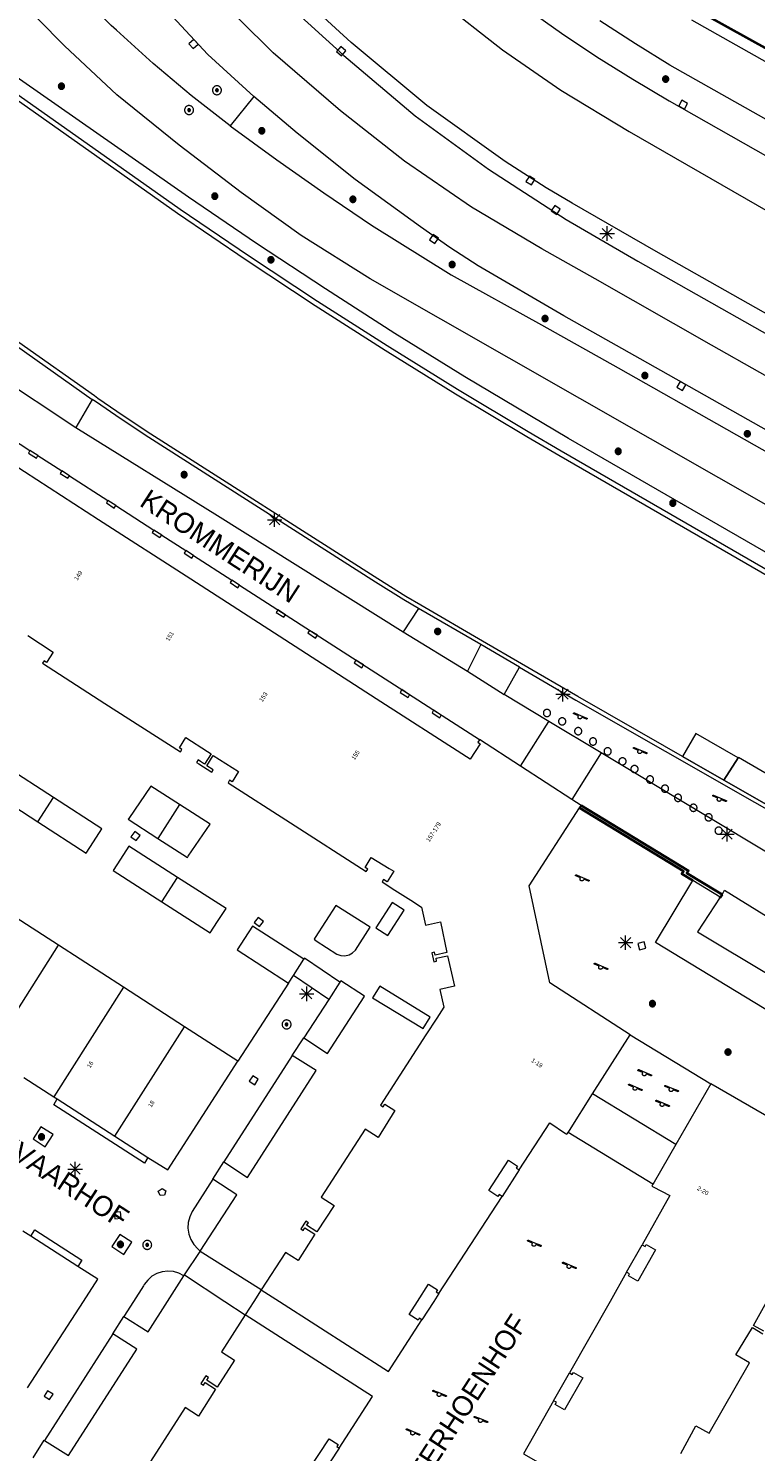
# Model space of a CAD drawing. Header units: metres. Extents: x 135779 to 137489, y 452643 to 455118.
# Tile 479 of 489: x 137229 to 137279, y 454590 to 454688. Entities that reach past the tile are written whole.
import ezdxf
from ezdxf.enums import TextEntityAlignment as Align

# ---------------------------------------------------------------- set-up
doc = ezdxf.new("R2010")
doc.units = ezdxf.units.M
doc.linetypes.add('DGN_Style_3', pattern=[78.572352, 56.123108, -22.449243])
for name, color, linetype, lineweight in [('KTop_BTD_Groenvoorziening', 62, 'Continuous', 13), ('KTop_BTD_Groenvoorziening_gras- en kruidachtigen', 62, 'Continuous', 13), ('KTop_KWD_Steiger', 40, 'Continuous', 13), ('KTop_NAR_Huisnummer (t)', 7, 'Continuous', 13), ('KTop_NAR_Huisnummer tijdelijk (t)', 7, 'Continuous', 13), ('KTop_ORL_Weg_Straatnaam (t)', 7, 'Continuous', 13), ('KTop_OTD_Open verharding', 15, 'Continuous', 13), ('KTop_PAL_Afsluitpaal', 222, 'Continuous', 13), ('KTop_PAL_Lichtmast', 40, 'Continuous', 13), ('KTop_PND_Grondvlaksituatie van BAG-pand [tachy]', 1, 'Continuous', 13), ('KTop_PND_Pandscheiding', 40, 'Continuous', 13), ('KTop_PUT_Brandkraan of -put', 1, 'Continuous', 13), ('KTop_PUT_Inspectie- of rioolput', 15, 'Continuous', 13), ('KTop_PUT_Kolk', 15, 'Continuous', 13), ('KTop_SHD_Kademuur', 16, 'Continuous', 13), ('KTop_SHD_Muur (l)', 15, 'Continuous', 40), ('KTop_STM_Speelvoorziening', 40, 'Continuous', 13), ('KTop_VGO_Boom', 92, 'Continuous', 13), ('KTop_VGO_Haag (l)', 92, 'DGN_Style_3', 40), ('KTop_WGD_Fietspad', 40, 'Continuous', 13), ('KTop_WGD_Rijbaan_Lokale weg', 251, 'Continuous', 13), ('KTop_WGD_Rijbaan_Lokale weg_OV-strook', 251, 'Continuous', 13), ('KTop_WGD_Rijbaan_Lokale weg_verkeersdrempel', 40, 'Continuous', 13), ('KTop_WGD_Voetpad', 251, 'Continuous', 13), ('KTop_WGD_Voetpad op trap', 251, 'Continuous', 13), ('KTop_WGD_Voetpad_bushalte', 251, 'Continuous', 13)]:
    doc.layers.add(name, color=color, linetype=linetype, lineweight=lineweight)
doc.styles.add('Style-ROVU', font='ROVU.shx')
doc.styles.add('Style-ROVUCURSIEF', font='ROVUCURSIEF.shx')

# ---------------------------------------------------------------- blocks, each defined once
blk = doc.blocks.new('PAL_Lichtmast')
at = {"layer": 'KTop_PAL_Lichtmast'}
for p, q in [((-0.354, -0.354), (0.354, 0.354)), ((0.354, -0.354), (-0.354, 0.354)), ((0, -0.5), (0, 0.5)), ((-0.5, 0), (0.5, 0))]:
    blk.add_line(p, q, dxfattribs=at)
blk = doc.blocks.new('PAL_Afsluitpaal')
at = {"layer": 'KTop_PAL_Afsluitpaal', "flags": 128}
blk.add_lwpolyline([(0.25, 0), (0.249, 0.026), (0.245, 0.052), (0.238, 0.077), (0.228, 0.102), (0.217, 0.125), (0.202, 0.147), (0.186, 0.167), (0.167, 0.186), (0.147, 0.202), (0.125, 0.217), (0.102, 0.228), (0.077, 0.238), (0.052, 0.245), (0.026, 0.249), (0, 0.25), (-0.026, 0.249), (-0.052, 0.245), (-0.077, 0.238), (-0.102, 0.228), (-0.125, 0.217), (-0.147, 0.202), (-0.167, 0.186), (-0.186, 0.167), (-0.202, 0.147), (-0.217, 0.125), (-0.228, 0.102), (-0.238, 0.077), (-0.245, 0.052), (-0.249, 0.026), (-0.25, 0), (-0.249, -0.026), (-0.245, -0.052), (-0.238, -0.077), (-0.228, -0.102), (-0.217, -0.125), (-0.202, -0.147), (-0.186, -0.167), (-0.167, -0.186), (-0.147, -0.202), (-0.125, -0.217), (-0.102, -0.228), (-0.077, -0.238), (-0.052, -0.245), (-0.026, -0.249), (0, -0.25), (0.026, -0.249), (0.052, -0.245), (0.077, -0.238), (0.102, -0.228), (0.125, -0.217), (0.147, -0.202), (0.167, -0.186), (0.186, -0.167), (0.202, -0.147), (0.217, -0.125), (0.228, -0.102), (0.238, -0.077), (0.245, -0.052), (0.249, -0.026), (0.25, 0)], dxfattribs=at)
blk = doc.blocks.new('PUT_Kolk')
at = {"layer": 'KTop_PUT_Kolk', "flags": 128}
blk.add_lwpolyline([(0.225, -0.225), (0.225, 0.225), (-0.225, 0.225), (-0.225, -0.225), (0.225, -0.225)], dxfattribs=at)
blk = doc.blocks.new('PUT_Brandkraan_of_-put')
at = {"layer": 'KTop_PUT_Brandkraan of -put'}
for p, q in [((-0.25, 0.034), (0, 0.25)), ((-0.158, -0.25), (-0.25, 0.034)), ((0, 0.25), (0.25, 0.033)), ((0.25, 0.033), (0.158, -0.25)), ((0.158, -0.25), (-0.158, -0.25))]:
    blk.add_line(p, q, dxfattribs=at)
blk = doc.blocks.new('PUT_Inspectie-_of_rioolput')
at = {"layer": 'KTop_PUT_Inspectie- of rioolput', "flags": 128}
for points in [[(0.31, 0), (0.308, 0.032), (0.303, 0.064), (0.294, 0.095), (0.283, 0.126), (0.268, 0.155), (0.25, 0.182), (0.23, 0.207), (0.207, 0.23), (0.182, 0.25), (0.154, 0.268), (0.126, 0.283), (0.095, 0.294), (0.064, 0.303), (0.032, 0.308), (0, 0.309), (-0.032, 0.308), (-0.064, 0.303), (-0.096, 0.294), (-0.126, 0.283), (-0.155, 0.268), (-0.182, 0.25), (-0.207, 0.23), (-0.23, 0.207), (-0.25, 0.182), (-0.268, 0.154), (-0.283, 0.126), (-0.294, 0.095), (-0.303, 0.064), (-0.308, 0.032), (-0.309, 0), (-0.308, -0.032), (-0.303, -0.064), (-0.294, -0.096), (-0.283, -0.126), (-0.268, -0.155), (-0.25, -0.182), (-0.23, -0.207), (-0.207, -0.23), (-0.182, -0.25), (-0.155, -0.268), (-0.126, -0.283), (-0.096, -0.294), (-0.064, -0.303), (-0.032, -0.308), (0, -0.309), (0.032, -0.308), (0.064, -0.303), (0.095, -0.294), (0.126, -0.283), (0.155, -0.268), (0.182, -0.25), (0.207, -0.23), (0.23, -0.207), (0.25, -0.182), (0.268, -0.155), (0.283, -0.126), (0.294, -0.096), (0.303, -0.064), (0.308, -0.032), (0.31, 0)], [(0.095, 0), (0.094, 0.009), (0.092, 0.019), (0.09, 0.029), (0.086, 0.038), (0.082, 0.047), (0.076, 0.055), (0.07, 0.063), (0.063, 0.07), (0.055, 0.076), (0.047, 0.082), (0.038, 0.086), (0.029, 0.09), (0.019, 0.092), (0.009, 0.094), (0, 0.094), (-0.01, 0.094), (-0.02, 0.092), (-0.029, 0.09), (-0.039, 0.086), (-0.048, 0.082), (-0.056, 0.076), (-0.064, 0.07), (-0.071, 0.063), (-0.077, 0.055), (-0.082, 0.047), (-0.087, 0.038), (-0.09, 0.029), (-0.093, 0.019), (-0.094, 0.009), (-0.095, 0), (-0.094, -0.01), (-0.093, -0.02), (-0.09, -0.029), (-0.087, -0.039), (-0.082, -0.048), (-0.077, -0.056), (-0.071, -0.064), (-0.064, -0.071), (-0.056, -0.077), (-0.047, -0.082), (-0.039, -0.087), (-0.029, -0.09), (-0.02, -0.093), (-0.01, -0.094), (0, -0.095), (0.009, -0.094), (0.019, -0.093), (0.029, -0.09), (0.038, -0.087), (0.047, -0.082), (0.055, -0.077), (0.063, -0.071), (0.07, -0.064), (0.076, -0.056), (0.082, -0.047), (0.086, -0.039), (0.09, -0.029), (0.092, -0.02), (0.094, -0.01), (0.095, 0)], [(0.035, 0), (0.034, 0.003), (0.034, 0.007), (0.033, 0.01), (0.031, 0.014), (0.03, 0.017), (0.028, 0.02), (0.026, 0.023), (0.023, 0.026), (0.02, 0.028), (0.017, 0.03), (0.014, 0.031), (0.01, 0.033), (0.007, 0.034), (0.003, 0.034), (0, 0.034), (-0.004, 0.034), (-0.007, 0.034), (-0.011, 0.033), (-0.014, 0.031), (-0.018, 0.03), (-0.021, 0.028), (-0.023, 0.026), (-0.026, 0.023), (-0.028, 0.02), (-0.03, 0.017), (-0.032, 0.014), (-0.033, 0.01), (-0.034, 0.007), (-0.035, 0.003), (-0.035, 0), (-0.035, -0.004), (-0.034, -0.007), (-0.033, -0.011), (-0.032, -0.014), (-0.03, -0.018), (-0.028, -0.021), (-0.026, -0.023), (-0.023, -0.026), (-0.021, -0.028), (-0.017, -0.03), (-0.014, -0.032), (-0.011, -0.033), (-0.007, -0.034), (-0.004, -0.035), (0, -0.035), (0.003, -0.035), (0.007, -0.034), (0.01, -0.033), (0.014, -0.032), (0.017, -0.03), (0.02, -0.028), (0.023, -0.026), (0.026, -0.023), (0.028, -0.021), (0.03, -0.017), (0.031, -0.014), (0.033, -0.011), (0.034, -0.007), (0.034, -0.004), (0.035, 0)], [(0.01, 0.02), (0.007, 0.02), (0.005, 0.021), (0.003, 0.022), (0.001, 0.022), (-0.001, 0.022), (-0.004, 0.022), (-0.006, 0.021), (-0.008, 0.02), (-0.01, 0.019), (-0.012, 0.018), (-0.014, 0.017), (-0.016, 0.015), (-0.017, 0.013), (-0.019, 0.012), (-0.02, 0.009), (-0.021, 0.007), (-0.022, 0.005), (-0.022, 0.003), (-0.022, 0.001), (-0.022, -0.001), (-0.022, -0.004), (-0.022, -0.006), (-0.021, -0.008), (-0.02, -0.01), (-0.019, -0.012), (-0.017, -0.014), (-0.016, -0.016), (-0.014, -0.017), (-0.012, -0.019), (-0.01, -0.02), (-0.008, -0.021), (-0.006, -0.022), (-0.003, -0.022), (-0.001, -0.022), (0.001, -0.022), (0.003, -0.022), (0.005, -0.022), (0.008, -0.021), (0.01, -0.02), (0.012, -0.019), (0.014, -0.017), (0.015, -0.016), (0.017, -0.014), (0.018, -0.012), (0.02, -0.01), (0.02, -0.008), (0.021, -0.006), (0.022, -0.003), (0.022, -0.001), (0.022, 0.001), (0.022, 0.003), (0.021, 0.005), (0.02, 0.008), (0.019, 0.01), (0.018, 0.012), (0.017, 0.014), (0.015, 0.015), (0.013, 0.017), (0.012, 0.018), (0.01, 0.02)]]:
    blk.add_lwpolyline(points, dxfattribs=at)
blk = doc.blocks.new('STM_Speelvoorziening')
at = {"layer": 'KTop_STM_Speelvoorziening'}
for p, q in [((-0.456, 0.218), (-0.455, 0.222)), ((-0.456, 0.214), (-0.456, 0.218)), ((-0.456, 0.21), (-0.456, 0.214)), ((-0.455, 0.206), (-0.456, 0.21)), ((-0.455, 0.222), (-0.454, 0.226)), ((-0.454, 0.202), (-0.455, 0.206)), ((-0.454, 0.226), (-0.453, 0.23)), ((-0.453, 0.198), (-0.454, 0.202)), ((-0.453, 0.23), (-0.451, 0.234)), ((-0.451, 0.194), (-0.453, 0.198)), ((-0.451, 0.234), (-0.449, 0.237)), ((-0.449, 0.19), (-0.451, 0.194)), ((-0.449, 0.237), (-0.446, 0.24)), ((-0.446, 0.187), (-0.449, 0.19)), ((-0.446, 0.24), (-0.443, 0.243)), ((-0.443, 0.184), (-0.446, 0.187)), ((-0.443, 0.243), (-0.44, 0.246)), ((-0.44, 0.182), (-0.443, 0.184)), ((-0.44, 0.246), (-0.436, 0.248)), ((-0.436, 0.179), (-0.44, 0.182)), ((-0.436, 0.248), (-0.433, 0.25)), ((-0.433, 0.178), (-0.436, 0.179)), ((-0.433, 0.25), (-0.429, 0.251)), ((-0.109, 0.044), (-0.433, 0.178)), ((-0.429, 0.251), (-0.425, 0.253)), ((-0.425, 0.253), (-0.421, 0.253)), ((-0.421, 0.253), (-0.417, 0.253)), ((-0.417, 0.253), (-0.412, 0.253)), ((-0.412, 0.253), (-0.408, 0.253)), ((-0.408, 0.253), (-0.404, 0.251)), ((-0.404, 0.251), (-0.402, 0.251)), ((-0.402, 0.251), (0.031, 0.072)), ((-0.14, -0.007), (-0.135, 0.006)), ((-0.135, 0.006), (-0.129, 0.018)), ((-0.129, 0.018), (-0.122, 0.029)), ((-0.122, 0.029), (-0.114, 0.04)), ((-0.114, 0.04), (-0.109, 0.044)), ((0.031, 0.072), (0.464, -0.106)), ((-0.146, -0.033), (-0.144, -0.02)), ((-0.146, -0.047), (-0.146, -0.033)), ((-0.146, -0.06), (-0.146, -0.047)), ((-0.144, -0.073), (-0.146, -0.06)), ((-0.144, -0.02), (-0.14, -0.007)), ((-0.14, -0.086), (-0.144, -0.073)), ((-0.135, -0.099), (-0.14, -0.086)), ((-0.129, -0.111), (-0.135, -0.099)), ((-0.122, -0.122), (-0.129, -0.111)), ((-0.114, -0.133), (-0.122, -0.122)), ((-0.104, -0.143), (-0.114, -0.133)), ((-0.093, -0.151), (-0.104, -0.143)), ((-0.082, -0.158), (-0.093, -0.151)), ((-0.07, -0.164), (-0.082, -0.158)), ((-0.057, -0.169), (-0.07, -0.164)), ((-0.044, -0.172), (-0.057, -0.169)), ((-0.031, -0.174), (-0.044, -0.172)), ((-0.017, -0.175), (-0.031, -0.174)), ((-0.004, -0.174), (-0.017, -0.175)), ((0.009, -0.172), (-0.004, -0.174)), ((0.022, -0.169), (0.009, -0.172)), ((0.035, -0.164), (0.022, -0.169)), ((0.047, -0.158), (0.035, -0.164)), ((0.058, -0.151), (0.047, -0.158)), ((0.069, -0.143), (0.058, -0.151)), ((0.078, -0.133), (0.069, -0.143)), ((0.086, -0.122), (0.078, -0.133)), ((0.094, -0.111), (0.086, -0.122)), ((0.1, -0.099), (0.094, -0.111)), ((0.105, -0.086), (0.1, -0.099)), ((0.108, -0.073), (0.105, -0.086)), ((0.11, -0.06), (0.108, -0.073)), ((0.112, -0.046), (0.11, -0.06)), ((0.434, -0.179), (0.112, -0.046)), ((0.439, -0.18), (0.434, -0.179)), ((0.443, -0.181), (0.439, -0.18)), ((0.447, -0.181), (0.443, -0.181)), ((0.451, -0.181), (0.447, -0.181)), ((0.455, -0.18), (0.451, -0.181)), ((0.459, -0.179), (0.455, -0.18)), ((0.463, -0.178), (0.459, -0.179)), ((0.467, -0.176), (0.463, -0.178)), ((0.464, -0.106), (0.467, -0.107)), ((0.467, -0.107), (0.47, -0.11)), ((0.47, -0.174), (0.467, -0.176)), ((0.47, -0.11), (0.474, -0.112)), ((0.474, -0.171), (0.47, -0.174)), ((0.474, -0.112), (0.477, -0.115)), ((0.477, -0.168), (0.474, -0.171)), ((0.477, -0.115), (0.479, -0.118)), ((0.479, -0.165), (0.477, -0.168)), ((0.479, -0.118), (0.481, -0.122)), ((0.481, -0.161), (0.479, -0.165)), ((0.481, -0.122), (0.483, -0.125)), ((0.483, -0.158), (0.481, -0.161)), ((0.483, -0.125), (0.485, -0.129)), ((0.485, -0.154), (0.483, -0.158)), ((0.485, -0.129), (0.486, -0.133)), ((0.486, -0.15), (0.485, -0.154)), ((0.486, -0.133), (0.486, -0.138)), ((0.486, -0.138), (0.487, -0.142)), ((0.487, -0.142), (0.486, -0.146)), ((0.486, -0.146), (0.486, -0.15))]:
    blk.add_line(p, q, dxfattribs=at)
blk = doc.blocks.new('VGO_Boom')
at = {"layer": 'KTop_VGO_Boom', "flags": 128}
for points in [[(0.215, 0), (0.214, 0.022), (0.21, 0.045), (0.204, 0.066), (0.196, 0.087), (0.186, 0.108), (0.174, 0.126), (0.16, 0.144), (0.144, 0.16), (0.126, 0.174), (0.107, 0.186), (0.087, 0.196), (0.066, 0.204), (0.045, 0.21), (0.022, 0.214), (-0.001, 0.215), (-0.023, 0.214), (-0.045, 0.21), (-0.067, 0.204), (-0.088, 0.196), (-0.108, 0.186), (-0.127, 0.174), (-0.144, 0.16), (-0.16, 0.144), (-0.174, 0.126), (-0.187, 0.107), (-0.197, 0.087), (-0.205, 0.066), (-0.211, 0.045), (-0.214, 0.022), (-0.215, -0.001), (-0.214, -0.023), (-0.211, -0.045), (-0.205, -0.067), (-0.197, -0.088), (-0.187, -0.108), (-0.174, -0.127), (-0.16, -0.144), (-0.144, -0.16), (-0.127, -0.174), (-0.108, -0.187), (-0.088, -0.197), (-0.067, -0.205), (-0.045, -0.211), (-0.023, -0.214), (0, -0.215), (0.022, -0.214), (0.045, -0.211), (0.066, -0.205), (0.087, -0.197), (0.108, -0.187), (0.126, -0.174), (0.144, -0.16), (0.16, -0.144), (0.174, -0.127), (0.186, -0.108), (0.196, -0.088), (0.204, -0.067), (0.21, -0.045), (0.214, -0.023), (0.215, -0.001)], [(0.155, 0), (0.154, 0.016), (0.152, 0.032), (0.147, 0.048), (0.142, 0.063), (0.134, 0.078), (0.125, 0.091), (0.115, 0.104), (0.104, 0.115), (0.091, 0.125), (0.077, 0.134), (0.063, 0.142), (0.048, 0.147), (0.032, 0.152), (0.016, 0.154), (-0.001, 0.155), (-0.017, 0.154), (-0.033, 0.152), (-0.048, 0.147), (-0.064, 0.142), (-0.078, 0.134), (-0.092, 0.125), (-0.104, 0.115), (-0.116, 0.104), (-0.126, 0.091), (-0.135, 0.077), (-0.142, 0.063), (-0.148, 0.048), (-0.152, 0.032), (-0.155, 0.016), (-0.155, -0.001), (-0.155, -0.017), (-0.152, -0.033), (-0.148, -0.048), (-0.142, -0.064), (-0.135, -0.078), (-0.126, -0.092), (-0.116, -0.104), (-0.104, -0.116), (-0.092, -0.126), (-0.078, -0.135), (-0.064, -0.142), (-0.048, -0.148), (-0.033, -0.152), (-0.017, -0.155), (0, -0.155), (0.016, -0.155), (0.032, -0.152), (0.048, -0.148), (0.063, -0.142), (0.078, -0.135), (0.091, -0.126), (0.104, -0.116), (0.115, -0.104), (0.125, -0.092), (0.134, -0.078), (0.142, -0.064), (0.147, -0.048), (0.152, -0.033), (0.154, -0.017), (0.155, -0.001)], [(0.095, 0), (0.094, 0.01), (0.093, 0.02), (0.09, 0.029), (0.087, 0.039), (0.082, 0.048), (0.077, 0.056), (0.071, 0.064), (0.064, 0.071), (0.056, 0.077), (0.047, 0.082), (0.039, 0.087), (0.029, 0.09), (0.02, 0.093), (0.01, 0.094), (-0.001, 0.095), (-0.01, 0.094), (-0.02, 0.093), (-0.03, 0.09), (-0.039, 0.087), (-0.048, 0.082), (-0.056, 0.077), (-0.064, 0.071), (-0.071, 0.064), (-0.077, 0.056), (-0.083, 0.047), (-0.087, 0.039), (-0.091, 0.029), (-0.093, 0.02), (-0.095, 0.01), (-0.095, -0.001), (-0.095, -0.01), (-0.093, -0.02), (-0.091, -0.03), (-0.087, -0.039), (-0.083, -0.048), (-0.077, -0.056), (-0.071, -0.064), (-0.064, -0.071), (-0.056, -0.077), (-0.048, -0.083), (-0.039, -0.087), (-0.03, -0.091), (-0.02, -0.093), (-0.01, -0.095), (0, -0.095), (0.01, -0.095), (0.02, -0.093), (0.029, -0.091), (0.039, -0.087), (0.048, -0.083), (0.056, -0.077), (0.064, -0.071), (0.071, -0.064), (0.077, -0.056), (0.082, -0.048), (0.087, -0.039), (0.09, -0.03), (0.093, -0.02), (0.094, -0.01), (0.095, -0.001)], [(0.035, 0), (0.035, 0.004), (0.034, 0.007), (0.033, 0.011), (0.032, 0.014), (0.03, 0.018), (0.028, 0.021), (0.026, 0.023), (0.023, 0.026), (0.021, 0.028), (0.017, 0.03), (0.014, 0.032), (0.011, 0.033), (0.007, 0.034), (0.004, 0.035), (-0.001, 0.035), (-0.004, 0.035), (-0.008, 0.034), (-0.011, 0.033), (-0.015, 0.032), (-0.018, 0.03), (-0.021, 0.028), (-0.024, 0.026), (-0.027, 0.023), (-0.029, 0.021), (-0.031, 0.017), (-0.032, 0.014), (-0.034, 0.011), (-0.035, 0.007), (-0.035, 0.004), (-0.035, -0.001), (-0.035, -0.004), (-0.035, -0.008), (-0.034, -0.011), (-0.032, -0.015), (-0.031, -0.018), (-0.029, -0.021), (-0.027, -0.024), (-0.024, -0.027), (-0.021, -0.029), (-0.018, -0.031), (-0.015, -0.032), (-0.011, -0.034), (-0.008, -0.035), (-0.004, -0.035), (0, -0.035), (0.004, -0.035), (0.007, -0.035), (0.011, -0.034), (0.014, -0.032), (0.018, -0.031), (0.021, -0.029), (0.023, -0.027), (0.026, -0.024), (0.028, -0.021), (0.03, -0.018), (0.032, -0.015), (0.033, -0.011), (0.034, -0.008), (0.035, -0.004), (0.035, 0)]]:
    blk.add_lwpolyline(points, dxfattribs=at)

msp = doc.modelspace()

# ---------------------------------------------------------------- linework, layer by layer
at = {"layer": 'KTop_BTD_Groenvoorziening', "flags": 128}
for points in [[(137255.885, 454647.992), (137254.824, 454646.367)], [(137260.181, 454645.485), (137259.27, 454643.642)]]:
    msp.add_lwpolyline(points, dxfattribs=at)
at = {"layer": 'KTop_BTD_Groenvoorziening_gras- en kruidachtigen', "flags": 128}
msp.add_lwpolyline([(137416.82, 454572.307), (137395.22, 454585.38), (137368.77, 454600.86), (137329.66, 454623.37), (137296.9, 454642.07), (137266.25, 454659.76), (137259.09, 454664.04), (137254.24, 454667.04), (137249.43, 454670.12), (137244.67, 454673.26), (137239.95, 454676.47), (137219.441, 454690.811), (137218.825, 454691.239), (137217.18, 454692.392)], dxfattribs=at)
at = {"layer": 'KTop_KWD_Steiger', "flags": 128}
for points in [[(137275.074, 454639.325), (137274.15, 454637.746), (137277.018, 454636.107), (137278, 454637.637), (137275.074, 454639.325)], [(137286.297, 454632.869), (137286.206, 454632.922), (137278.026, 454637.677), (137278, 454637.637), (137277.018, 454636.107), (137300.455, 454622.718), (137301.333, 454624.249), (137297.421, 454626.421), (137293.045, 454628.913), (137286.297, 454632.869)]]:
    msp.add_lwpolyline(points, dxfattribs=at)
at = {"layer": 'KTop_OTD_Open verharding', "flags": 128}
msp.add_lwpolyline([(137233.293, 454662.475), (137232.145, 454660.517)], dxfattribs=at)
at = {"layer": 'KTop_PND_Grondvlaksituatie van BAG-pand [tachy]', "flags": 128}
for points in [[(137260.101, 454638.911), (137260.096, 454638.904), (137259.981, 454638.731), (137260.151, 454638.621), (137259.441, 454637.551), (137259.189, 454637.714), (137252.949, 454641.738), (137246.612, 454645.824), (137240.116, 454650.013), (137233.731, 454654.131), (137226.874, 454658.565), (137220.571, 454662.641), (137220.32, 454662.288), (137219.904, 454661.703), (137215.221, 454655.111), (137214.841, 454655.381), (137214.754, 454655.218)], [(137228.975, 454658.939), (137228.881, 454658.751), (137229.421, 454658.391), (137229.519, 454658.589)], [(137229.519, 454658.589), (137228.975, 454658.939)], [(137231.192, 454657.513), (137231.071, 454657.351), (137231.601, 454657.011), (137231.722, 454657.172)], [(137231.722, 454657.172), (137231.192, 454657.513)], [(137234.373, 454655.466), (137234.265, 454655.3), (137234.805, 454654.95), (137234.914, 454655.118)], [(137234.914, 454655.118), (137234.373, 454655.466)], [(137237.562, 454653.414), (137237.448, 454653.252), (137237.978, 454652.902), (137238.096, 454653.07)], [(137238.096, 454653.07), (137237.562, 454653.414)], [(137239.764, 454651.997), (137239.647, 454651.831), (137240.177, 454651.481), (137240.298, 454651.653)], [(137240.298, 454651.653), (137239.764, 454651.997)], [(137242.946, 454649.95), (137242.835, 454649.779), (137243.375, 454649.429), (137243.487, 454649.601)], [(137243.487, 454649.601), (137242.946, 454649.95)], [(137246.021, 454647.721), (137246.551, 454647.381), (137246.671, 454647.551), (137246.142, 454647.892), (137246.021, 454647.721)], [(137248.219, 454646.295), (137248.748, 454645.946), (137248.872, 454646.133), (137248.339, 454646.476), (137248.219, 454646.295)], [(137228.831, 454646.111), (137230.591, 454644.961), (137230.121, 454644.251), (137229.951, 454644.371), (137229.835, 454644.198), (137234.163, 454641.414), (137239.389, 454638.053), (137239.491, 454638.221), (137239.321, 454638.331), (137239.771, 454639.051), (137241.26, 454638.095), (137241.531, 454637.921), (137241.071, 454637.201), (137240.775, 454637.394), (137240.611, 454637.501), (137240.508, 454637.332), (137240.663, 454637.232), (137241.571, 454636.648), (137241.671, 454636.811), (137241.221, 454637.091), (137241.661, 454637.801), (137243.421, 454636.711), (137242.981, 454635.991), (137242.801, 454636.101), (137242.694, 454635.926), (137247.005, 454633.151), (137252.261, 454629.767), (137252.361, 454629.931), (137252.181, 454630.041), (137252.601, 454630.741), (137253.844, 454629.992), (137254.161, 454629.801), (137253.711, 454629.061), (137253.461, 454629.221), (137253.362, 454629.058), (137254.244, 454628.49), (137255.344, 454627.782), (137256.091, 454627.301), (137256.366, 454626.062), (137257.391, 454626.281), (137257.831, 454624.161), (137257.031, 454623.991), (137256.981, 454624.191), (137256.791, 454624.153), (137256.931, 454623.511), (137257.131, 454623.561), (137257.091, 454623.761), (137257.891, 454623.941), (137258.371, 454621.831), (137257.357, 454621.605), (137257.631, 454620.371), (137257.138, 454619.608), (137256.392, 454618.453), (137253.251, 454613.591), (137253.431, 454613.481), (137253.541, 454613.661), (137254.241, 454613.211), (137253.081, 454611.361), (137252.181, 454611.931), (137249.141, 454607.231), (137250.031, 454606.651), (137248.831, 454604.811), (137248.131, 454605.271), (137248.251, 454605.441), (137248.068, 454605.563), (137247.72, 454605.025), (137247.891, 454604.921), (137248.001, 454605.091), (137248.691, 454604.661), (137247.541, 454602.831), (137246.661, 454603.391), (137244.994, 454600.805)], [(137252.064, 454644.077), (137251.531, 454644.42), (137251.431, 454644.231), (137251.961, 454643.881), (137252.064, 454644.077)], [(137255.251, 454642.021), (137254.71, 454642.37), (137254.611, 454642.181), (137255.151, 454641.831), (137255.251, 454642.021)], [(137257.351, 454640.421), (137257.45, 454640.609), (137256.909, 454640.957), (137256.811, 454640.771), (137257.351, 454640.421)], [(137262.94, 454637.065), (137260.101, 454638.911)], [(137230.605, 454634.893), (137227.251, 454637.061), (137226.658, 454636.138), (137226.171, 454635.381), (137229.521, 454633.216)], [(137266.492, 454634.756), (137262.94, 454637.065)], [(137239.335, 454634.407), (137237.341, 454635.691), (137235.824, 454633.455), (137235.781, 454633.391), (137237.831, 454632.071)], [(137229.521, 454633.216), (137232.871, 454631.051), (137233.377, 454631.838), (137233.951, 454632.731), (137230.605, 454634.893)], [(137237.831, 454632.071), (137239.881, 454630.751), (137239.936, 454630.831), (137241.441, 454633.051), (137239.335, 454634.407)], [(137267.126, 454634.344), (137266.492, 454634.756)], [(137270.531, 454618.461), (137264.971, 454622.071), (137263.541, 454628.771), (137267.017, 454634.174)], [(137267.017, 454634.174), (137267.126, 454634.344)], [(137239.191, 454629.361), (137235.831, 454631.521), (137235.252, 454630.633), (137234.741, 454629.851), (137238.113, 454627.683)], [(137238.113, 454627.683), (137241.461, 454625.531), (137241.968, 454626.308), (137242.551, 454627.201), (137239.191, 454629.361)], [(137230.951, 454624.665), (137226.504, 454627.538)], [(137248.726, 454625.212), (137248.643, 454625.084), (137248.798, 454624.982), (137250.231, 454624.041), (137250.501, 454623.947), (137250.785, 454623.932), (137251.063, 454623.996), (137251.313, 454624.134), (137251.515, 454624.336), (137252.531, 454625.911), (137250.161, 454627.421), (137248.726, 454625.212)], [(137247.931, 454623.701), (137244.381, 454625.991), (137243.835, 454625.132), (137243.331, 454624.341), (137246.881, 454622.051)], [(137235.446, 454621.761), (137230.951, 454624.665)], [(137247.21, 454622.568), (137247.931, 454623.701)], [(137246.881, 454622.051), (137247.21, 454622.568)], [(137239.676, 454619.028), (137235.446, 454621.761)], [(137247.941, 454618.251), (137249.581, 454617.181), (137252.108, 454621.105), (137252.131, 454621.141), (137250.491, 454622.211), (137250.43, 454622.116)], [(137250.43, 454622.116), (137249.658, 454620.917)], [(137249.658, 454620.917), (137247.941, 454618.251)], [(137243.371, 454616.641), (137239.676, 454619.028)], [(137291.729, 454619.196), (137288.521, 454613.541), (137281.901, 454611.731), (137276.111, 454615.061)], [(137267.927, 454614.365), (137270.531, 454618.461)], [(137237.145, 454609.977), (137238.518, 454609.118), (137243.371, 454616.641)], [(137247.131, 454617.041), (137242.39, 454609.659)], [(137242.39, 454609.659), (137244.043, 454608.572), (137248.801, 454615.981), (137247.131, 454617.041)], [(137228.56, 454615.518), (137230.632, 454614.18)], [(137276.111, 454615.061), (137273.69, 454610.868)], [(137230.632, 454614.18), (137230.859, 454614.034)], [(137230.859, 454614.034), (137234.863, 454611.45)], [(137266.226, 454611.689), (137266.32, 454611.836), (137267.927, 454614.365)], [(137262.842, 454609.102), (137264.961, 454612.361), (137266.059, 454611.638), (137266.154, 454611.576), (137266.226, 454611.689)], [(137234.863, 454611.45), (137237.145, 454609.977)], [(137273.69, 454610.868), (137272.186, 454608.26), (137272.106, 454608.121)], [(137261.655, 454607.276), (137261.451, 454607.401), (137261.371, 454607.271), (137260.751, 454607.671), (137262.101, 454609.771), (137262.721, 454609.371), (137262.631, 454609.231), (137262.842, 454609.102)], [(137241.631, 454608.461), (137240.211, 454606.231), (137240.036, 454605.865), (137239.936, 454605.472), (137239.915, 454605.067), (137239.974, 454604.666), (137240.111, 454604.284), (137240.319, 454603.936), (137240.591, 454603.636), (137240.771, 454603.491)], [(137240.771, 454603.491), (137243.291, 454607.381), (137241.631, 454608.461)], [(137272.106, 454608.121), (137272.031, 454607.982), (137272.119, 454607.936), (137273.271, 454607.331), (137271.348, 454603.92)], [(137257.287, 454600.541), (137261.655, 454607.276)], [(137229.047, 454604.516), (137228.488, 454604.876)], [(137232.296, 454602.423), (137229.047, 454604.516)], [(137271.348, 454603.92), (137271.561, 454603.801), (137271.641, 454603.941), (137272.281, 454603.581), (137271.051, 454601.411), (137270.411, 454601.771), (137270.491, 454601.911), (137270.281, 454602.028)], [(137228.801, 454594.011), (137232.672, 454600), (137233.667, 454601.54), (137232.296, 454602.423)], [(137239.631, 454601.771), (137239.286, 454601.957), (137238.91, 454602.07), (137238.52, 454602.104), (137238.13, 454602.058), (137237.758, 454601.935), (137237.418, 454601.738), (137237.126, 454601.477), (137236.892, 454601.162), (137236.841, 454601.071), (137236.153, 454600), (137235.482, 454598.957)], [(137270.281, 454602.028), (137269.133, 454600), (137266.327, 454595.043)], [(137235.482, 454598.957), (137237.151, 454597.901), (137238.496, 454600), (137239.631, 454601.771)], [(137256.107, 454598.717), (137255.921, 454598.831), (137255.841, 454598.701), (137255.221, 454599.091), (137255.801, 454600), (137256.561, 454601.191), (137257.181, 454600.801), (137257.091, 454600.661), (137257.287, 454600.541)], [(137244.994, 454600.805), (137246.244, 454600), (137253.791, 454595.141), (137256.107, 454598.717)], [(137279.791, 454597.941), (137279.061, 454598.341), (137279.982, 454600)], [(137243.879, 454599.069), (137242.227, 454596.514), (137243.141, 454595.921), (137241.931, 454594.071), (137241.211, 454594.541), (137241.331, 454594.721), (137241.149, 454594.843), (137240.807, 454594.313), (137240.991, 454594.191), (137241.111, 454594.381), (137241.831, 454593.911), (137240.651, 454592.051), (137239.729, 454592.642), (137236.701, 454587.951)], [(137250.377, 454589.846), (137252.681, 454593.411), (137243.879, 454599.069)], [(137274.031, 454589.471), (137275.071, 454591.381), (137276.003, 454590.875), (137278.781, 454595.751), (137277.851, 454596.311), (137278.991, 454598.191), (137279.721, 454597.761)], [(137234.71, 454597.751), (137229.981, 454590.371)], [(137229.981, 454590.371), (137231.641, 454589.321), (137236.371, 454596.701), (137234.71, 454597.751)], [(137266.327, 454595.043), (137266.521, 454594.931), (137266.601, 454595.081), (137267.241, 454594.711), (137265.981, 454592.501), (137265.331, 454592.871), (137265.421, 454593.011), (137265.231, 454593.121)], [(137265.231, 454593.121), (137263.141, 454589.441), (137272.231, 454584.251)], [(137249.187, 454588.004), (137249.011, 454588.121), (137248.921, 454587.981), (137248.311, 454588.391), (137249.701, 454590.491), (137250.311, 454590.081), (137250.221, 454589.951), (137250.377, 454589.846)]]:
    msp.add_lwpolyline(points, dxfattribs=at)
at = {"layer": 'KTop_PND_Pandscheiding', "flags": 128}
for points in [[(137229.521, 454633.216), (137230.605, 454634.893)], [(137239.335, 454634.407), (137237.831, 454632.071)], [(137238.113, 454627.683), (137239.191, 454629.361)], [(137226.136, 454617.083), (137230.951, 454624.665)], [(137235.446, 454621.761), (137230.632, 454614.18)], [(137234.863, 454611.45), (137239.676, 454619.028)]]:
    msp.add_lwpolyline(points, dxfattribs=at)
at = {"layer": 'KTop_SHD_Kademuur', "flags": 128}
for points in [[(137180.28, 454717.073), (137180.626, 454716.835), (137180.653, 454716.854), (137183.28, 454714.955), (137206.993, 454698.133), (137239.187, 454675.368), (137243.935, 454672.141), (137248.728, 454668.98), (137253.565, 454665.887), (137258.444, 454662.861), (137263.364, 454659.904), (137265.579, 454658.603), (137296.231, 454640.91), (137328.992, 454622.205), (137367.565, 454600), (137394.533, 454584.224), (137416.351, 454571.017)], [(137216.678, 454691.7), (137239.38, 454675.647), (137244.11, 454672.431), (137248.885, 454669.281), (137253.704, 454666.199), (137258.565, 454663.184), (137263.468, 454660.237), (137265.749, 454658.898), (137296.4, 454641.206), (137329.161, 454622.501), (137368.26, 454600), (137394.713, 454584.525), (137416.473, 454571.353)], [(137228.036, 454666.184), (137233.293, 454662.475)], [(137411.604, 454557.954), (137402.41, 454563.56), (137371.94, 454581.63), (137350.7, 454594.16), (137340.491, 454600), (137337.907, 454601.507), (137310.163, 454617.171), (137305.457, 454619.86), (137300.455, 454622.718), (137277.018, 454636.107), (137266.895, 454641.89), (137262.997, 454644.165), (137260.305, 454645.736), (137256.038, 454648.227), (137255.003, 454648.831), (137253.055, 454650.041), (137237.355, 454660.061), (137235.439, 454661.338), (137233.682, 454662.543), (137233.435, 454662.717), (137228.205, 454666.408)], [(137255.885, 454647.992), (137254.859, 454648.591), (137252.904, 454649.804), (137237.202, 454659.826), (137235.291, 454661.099), (137233.509, 454662.323), (137233.293, 454662.475)], [(137260.181, 454645.485), (137255.885, 454647.992)], [(137262.86, 454643.921), (137260.181, 454645.485)], [(137262.86, 454643.921), (137266.755, 454641.648), (137291.506, 454627.507), (137291.476, 454627.455), (137305.311, 454619.551)]]:
    msp.add_lwpolyline(points, dxfattribs=at)
at = {"layer": 'KTop_SHD_Muur (l)', "flags": 128}
for points in [[(137274.856, 454629.145), (137274.102, 454629.603), (137274.219, 454629.796), (137267.017, 454634.174)], [(137276.891, 454628.171), (137276.551, 454628.384), (137274.456, 454629.652), (137274.562, 454629.828), (137267.126, 454634.344)], [(137276.891, 454628.171), (137276.768, 454627.983), (137276.75, 454627.994)]]:
    msp.add_lwpolyline(points, dxfattribs=at)
at = {"layer": 'KTop_VGO_Haag (l)', "flags": 128}
msp.add_lwpolyline([(137273.221, 454693.591), (137273.184, 454692.176), (137273.371, 454691.47), (137273.625, 454690.825), (137273.872, 454690.361), (137274.848, 454689.604), (137275.766, 454689.091), (137338.497, 454654.054), (137360.287, 454641.884), (137361.479, 454641.854), (137362.582, 454642.18)], dxfattribs=at)
at = {"layer": 'KTop_WGD_Fietspad', "flags": 128}
for points in [[(137242.843, 454681.407), (137240.132, 454683.517), (137237.502, 454685.728), (137234.958, 454688.037), (137234.609, 454688.373), (137234.262, 454688.709), (137233.915, 454689.047), (137232.123, 454690.831), (137230.363, 454692.646), (137228.637, 454694.494), (137225.96, 454697.68), (137223.399, 454700.959), (137221.81, 454703.15), (137220.974, 454704.302)], [(137418.438, 454576.76), (137393.904, 454590.575), (137377.167, 454600), (137340.544, 454620.91), (137298.122, 454644.889), (137281.555, 454654.253), (137252.522, 454670.825), (137247.763, 454673.828), (137243.599, 454676.797), (137239.31, 454680.076), (137235, 454683.576), (137231.37, 454686.969), (137227.679, 454690.712)], [(137374.009, 454628.769), (137373.112, 454629.491), (137363.336, 454634.746), (137337.752, 454649.173), (137315.093, 454662.049), (137309.608, 454665.14), (137293.656, 454674.129), (137273.281, 454685.627), (137270.888, 454687.09), (137268.426, 454688.687)], [(137274.766, 454688.757), (137300.585, 454674.182), (137311.324, 454668.166), (137341.735, 454651.128), (137359.121, 454641.24), (137359.346, 454641.109), (137359.865, 454640.873), (137360.412, 454640.712), (137360.976, 454640.63), (137361.546, 454640.627), (137362.111, 454640.703), (137362.66, 454640.858), (137363.181, 454641.089), (137363.665, 454641.389), (137364.103, 454641.755), (137364.485, 454642.178), (137369.155, 454650.358)], [(137242.843, 454681.407), (137246.059, 454679.059), (137249.319, 454676.772), (137252.62, 454674.545), (137258.14, 454671.101), (137264.4, 454667.628), (137269.688, 454664.656), (137299.697, 454647.667)]]:
    msp.add_lwpolyline(points, dxfattribs=at)
at = {"layer": 'KTop_WGD_Rijbaan_Lokale weg', "flags": 128}
for points in [[(137201.006, 454749.992), (137203.159, 454747.093), (137207.384, 454742.507), (137212.209, 454737.295), (137226.01, 454722.368), (137236.651, 454710.899), (137244.253, 454702.784), (137246.715, 454700.126), (137248.758, 454697.922), (137252.99, 454693.852), (137257.319, 454690.098), (137261.687, 454686.683), (137265.728, 454683.897), (137270.451, 454681.029), (137285.74, 454672.234), (137306.902, 454660.369), (137310.595, 454658.298), (137337.328, 454643.156), (137363.596, 454628.322), (137369.797, 454628.669)], [(137284.589, 454657.722), (137286.185, 454660.543), (137276.161, 454666.239), (137268.096, 454670.828), (137264.407, 454672.91), (137259.552, 454675.779), (137254.897, 454678.964), (137250.464, 454682.45), (137245.813, 454686.465), (137241.129, 454691.148), (137239.05, 454693.36), (137235.591, 454697.04), (137227.841, 454705.492), (137219.368, 454714.724), (137212.375, 454722.173), (137207.887, 454724.791)], [(137223.64, 454714.624), (137241.42, 454695.416), (137243.22, 454693.472), (137246.961, 454689.677), (137250.704, 454686.291), (137255.639, 454682.12), (137260.709, 454678.425), (137266.091, 454674.931), (137271.051, 454672.041), (137303.208, 454653.858), (137398.459, 454600), (137399.158, 454599.611), (137401.901, 454598.085), (137405.381, 454596.241), (137408.898, 454594.468), (137412.45, 454592.766), (137415.531, 454591.361), (137420.311, 454589.211)], [(137423.022, 454589.375), (137416.951, 454592.031), (137413.454, 454593.604), (137409.99, 454595.249), (137406.562, 454596.966), (137403.17, 454598.754), (137400.904, 454600), (137399.76, 454600.647), (137303.804, 454654.908), (137272.321, 454672.711), (137266.501, 454676.051), (137264.703, 454677.118), (137261.883, 454678.938), (137256.449, 454682.819), (137251.215, 454687.183), (137247.693, 454690.436), (137243.892, 454694.219), (137242.662, 454695.533), (137242.16, 454696.075), (137225.276, 454714.317)], [(137226.559, 454664.227), (137232.145, 454660.517)], [(137226.335, 454660.638), (137228.975, 454658.939)], [(137232.145, 454660.517), (137241.956, 454654.432), (137254.824, 454646.367)], [(137229.519, 454658.589), (137231.192, 454657.513)], [(137231.722, 454657.172), (137234.373, 454655.466)], [(137234.914, 454655.118), (137237.562, 454653.414)], [(137238.096, 454653.07), (137239.764, 454651.997)], [(137240.298, 454651.653), (137242.946, 454649.95)], [(137243.487, 454649.601), (137260.101, 454638.911)], [(137254.824, 454646.367), (137259.27, 454643.642)], [(137259.27, 454643.642), (137261.801, 454642.032)], [(137264.891, 454640.174), (137261.801, 454642.032)], [(137262.94, 454637.065), (137264.891, 454640.174)], [(137268.522, 454637.99), (137266.492, 454634.756)], [(137293.479, 454622.982), (137268.522, 454637.99)], [(137274.856, 454629.145), (137274.102, 454629.603), (137274.219, 454629.796), (137267.017, 454634.174)], [(137267.126, 454634.344), (137274.562, 454629.828), (137274.456, 454629.652), (137276.551, 454628.384), (137276.891, 454628.171)], [(137283.615, 454623.853), (137280.977, 454619.566), (137272.284, 454624.86), (137274.856, 454629.145)], [(137276.891, 454628.171), (137276.991, 454628.351), (137277.054, 454628.48), (137282.011, 454625.41), (137281.834, 454625.195)], [(137249.658, 454620.917), (137247.21, 454622.568)], [(137246.881, 454622.051), (137243.371, 454616.641)], [(137247.131, 454617.041), (137247.941, 454618.251)], [(137270.531, 454618.461), (137276.111, 454615.061)], [(137237.145, 454609.977), (137236.911, 454609.581), (137230.631, 454613.621), (137230.859, 454614.034)], [(137229.189, 454611.257), (137230.029, 454610.714), (137230.572, 454611.555), (137229.732, 454612.098), (137229.189, 454611.257)], [(137241.631, 454608.461), (137242.39, 454609.659)], [(137229.047, 454604.516), (137229.311, 454604.951), (137232.571, 454602.851), (137232.296, 454602.423)], [(137235.485, 454603.253), (137236.028, 454604.094), (137235.188, 454604.636), (137234.645, 454603.795), (137235.485, 454603.253)], [(137239.675, 454601.837), (137240.751, 454603.461)], [(137240.751, 454603.461), (137240.771, 454603.491)], [(137239.631, 454601.771), (137239.675, 454601.837)], [(137234.71, 454597.751), (137235.482, 454598.957)], [(137229.197, 454589.177), (137229.951, 454590.39), (137229.981, 454590.371)]]:
    msp.add_lwpolyline(points, dxfattribs=at)
at = {"layer": 'KTop_WGD_Rijbaan_Lokale weg_OV-strook', "flags": 128}
for points in [[(137222.882, 454706.285), (137222.989, 454706.169), (137223.913, 454705.169), (137236.701, 454691.323), (137241.288, 454686.356), (137244.468, 454683.452)], [(137263.391, 454689.527), (137265.783, 454687.833), (137268.221, 454686.205), (137270.703, 454684.644), (137273.225, 454683.154), (137288.441, 454674.521), (137308.497, 454663.181), (137309.111, 454662.834), (137324.595, 454654.114), (137338.219, 454646.385), (137364.263, 454631.771), (137369.797, 454628.669)], [(137284.589, 454657.722), (137271.228, 454665.286), (137265.94, 454668.258), (137259.998, 454671.714), (137258.051, 454672.988), (137256.015, 454674.42), (137251.498, 454677.702), (137247.478, 454680.919), (137244.468, 454683.452)]]:
    msp.add_lwpolyline(points, dxfattribs=at)
at = {"layer": 'KTop_WGD_Rijbaan_Lokale weg_verkeersdrempel', "flags": 128}
msp.add_lwpolyline([(137268.522, 454637.99), (137264.891, 454640.174)], dxfattribs=at)
at = {"layer": 'KTop_WGD_Voetpad', "flags": 128}
for points in [[(137261.801, 454642.032), (137262.86, 454643.921)], [(137276.75, 454627.994), (137275.178, 454625.591), (137280.306, 454622.534), (137281.756, 454624.98)], [(137276.891, 454628.171), (137276.768, 454627.983), (137276.75, 454627.994)], [(137273.69, 454610.868), (137267.927, 454614.365)], [(137272.106, 454608.121), (137266.226, 454611.689)], [(137262.842, 454609.102), (137261.655, 454607.276)], [(137270.281, 454602.028), (137271.348, 454603.92)], [(137244.994, 454600.805), (137244.477, 454600), (137243.879, 454599.069)], [(137257.287, 454600.541), (137256.937, 454600), (137256.107, 454598.717)], [(137265.231, 454593.121), (137266.327, 454595.043)], [(137250.377, 454589.846), (137249.187, 454588.004)]]:
    msp.add_lwpolyline(points, dxfattribs=at)
at = {"layer": 'KTop_WGD_Voetpad op trap', "flags": 128}
for points in [[(137276.75, 454627.994), (137274.856, 454629.145)], [(137253.745, 454625.335), (137254.893, 454627.091), (137254.061, 454627.637), (137252.91, 454625.883), (137253.745, 454625.335)], [(137250.43, 454622.116), (137247.978, 454623.77), (137247.931, 454623.701)], [(137256.196, 454618.891), (137256.688, 454619.697), (137253.189, 454621.833), (137252.697, 454621.027), (137256.196, 454618.891)], [(137244.994, 454600.805), (137240.751, 454603.461)], [(137239.675, 454601.837), (137242.465, 454600), (137243.879, 454599.069)]]:
    msp.add_lwpolyline(points, dxfattribs=at)
at = {"layer": 'KTop_WGD_Voetpad_bushalte', "flags": 128}
msp.add_lwpolyline([(137244.468, 454683.452), (137242.843, 454681.407)], dxfattribs=at)

# ---------------------------------------------------------------- block references
at = {"layer": 'KTop_PAL_Afsluitpaal'}
for p in [(137264.767, 454640.755), (137265.821, 454640.172), (137266.93, 454639.492), (137267.954, 454638.779), (137268.966, 454638.094), (137269.997, 454637.403), (137270.826, 454636.871), (137271.904, 454636.146), (137272.937, 454635.513), (137273.838, 454634.877), (137274.907, 454634.187), (137275.957, 454633.527), (137276.65, 454632.601)]:
    msp.add_blockref('PAL_Afsluitpaal', p, dxfattribs=at)
at = {"layer": 'KTop_PAL_Lichtmast'}
for p in [(137268.932, 454673.962), (137245.911, 454654.142), (137265.873, 454642.053), (137277.237, 454632.359), (137270.213, 454624.853), (137248.133, 454621.303), (137232.103, 454609.163)]:
    msp.add_blockref('PAL_Lichtmast', p, dxfattribs=at)
at = {"layer": 'KTop_PUT_Brandkraan of -put', "rotation": 74.5944661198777}
msp.add_blockref('PUT_Brandkraan_of_-put', (137238.092, 454607.572), dxfattribs=at)
at = {"layer": 'KTop_PUT_Inspectie- of rioolput'}
for p, rotation in [((137241.923, 454683.883), 232.1060001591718), ((137239.99, 454682.511), 52.10600015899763), ((137246.743, 454619.182), 147.0245524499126), ((137237.093, 454603.914), 170.4068657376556)]:
    msp.add_blockref('PUT_Inspectie-_of_rioolput', p, dxfattribs=dict(at, rotation=rotation))
at = {"layer": 'KTop_PUT_Kolk'}
for p, rotation in [((137240.299, 454687.09), 42.72232300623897), ((137250.524, 454686.589), 227.8668145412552), ((137274.195, 454682.891), 240.4310141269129), ((137263.624, 454677.632), 57.1622035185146), ((137265.378, 454675.588), 237.0083248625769), ((137256.952, 454673.574), 54.87975092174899), ((137274.063, 454663.394), 60.48470236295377), ((137236.282, 454632.227), 324.1305229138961), ((137244.819, 454626.271), 321.6311209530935), ((137271.328, 454624.621), 14.03624346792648), ((137244.467, 454615.318), 327.2898867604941), ((137235.052, 454605.962), 275.8560135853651), ((137230.262, 454593.507), 327.3488236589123)]:
    msp.add_blockref('PUT_Kolk', p, dxfattribs=dict(at, rotation=rotation))
at = {"layer": 'KTop_STM_Speelvoorziening'}
for p in [(137267.065, 454640.511), (137271.203, 454638.116), (137276.702, 454634.808), (137267.204, 454629.292), (137268.496, 454623.174), (137271.523, 454615.8), (137270.876, 454614.794), (137273.377, 454614.706), (137272.756, 454613.676), (137263.882, 454603.993), (137266.307, 454602.458), (137257.317, 454593.59), (137260.177, 454591.784), (137255.483, 454590.921)]:
    msp.add_blockref('STM_Speelvoorziening', p, dxfattribs=at)
at = {"layer": 'KTop_VGO_Boom'}
for p in [(137272.985, 454684.659), (137231.155, 454684.163), (137245.026, 454681.076), (137241.773, 454676.548), (137251.336, 454676.329), (137245.66, 454672.139), (137258.204, 454671.813), (137264.635, 454668.073), (137271.544, 454664.125), (137278.639, 454660.089), (137269.698, 454658.875), (137239.65, 454657.261), (137273.478, 454655.287), (137257.2, 454646.401), (137272.07, 454620.621), (137277.3, 454617.271), (137229.777, 454611.395), (137235.239, 454603.947)]:
    msp.add_blockref('VGO_Boom', p, dxfattribs=at)

# ---------------------------------------------------------------- texts
at = {"layer": 'KTop_NAR_Huisnummer (t)', "style": 'Style-ROVU'}
for s, rotation, p in [('149', 57.2, (137232.507, 454650.561)), ('151', 57.2, (137238.839, 454646.358)), ('153', 57.2, (137245.321, 454642.15)), ('155', 57.2, (137251.701, 454638.131)), ('157-179', 57.2, (137257.326, 454633.152)), ('1-19', 327.1, (137264.426, 454616.287))]:
    msp.add_text(s, height=0.3, rotation=rotation, dxfattribs=at).set_placement(p, align=Align.MIDDLE_RIGHT)
at = {"layer": 'KTop_NAR_Huisnummer tijdelijk (t)', "style": 'Style-ROVUCURSIEF'}
for s, rotation, p in [('16', 57.2, (137233.02, 454616.215)), ('18', 57.2, (137237.251, 454613.485)), ('2-20', 330.1, (137275.204, 454607.871))]:
    msp.add_text(s, height=0.3, rotation=rotation, dxfattribs=at).set_placement(p, align=Align.MIDDLE_LEFT)
at = {"layer": 'KTop_ORL_Weg_Straatnaam (t)', "style": 'Style-ROVU'}
for s, rotation, p in [('KROMMERIJN', 326.99294, (137236.484, 454655.15)), ('OOIEVAARHOF', 326.99294, (137223.688, 454612.485)), ('WATERHOENHOF', 56.99294, (137254.709, 454584.976))]:
    msp.add_text(s, height=1.4, rotation=rotation, dxfattribs=at).set_placement(p)

doc.saveas('drawing.dxf')
